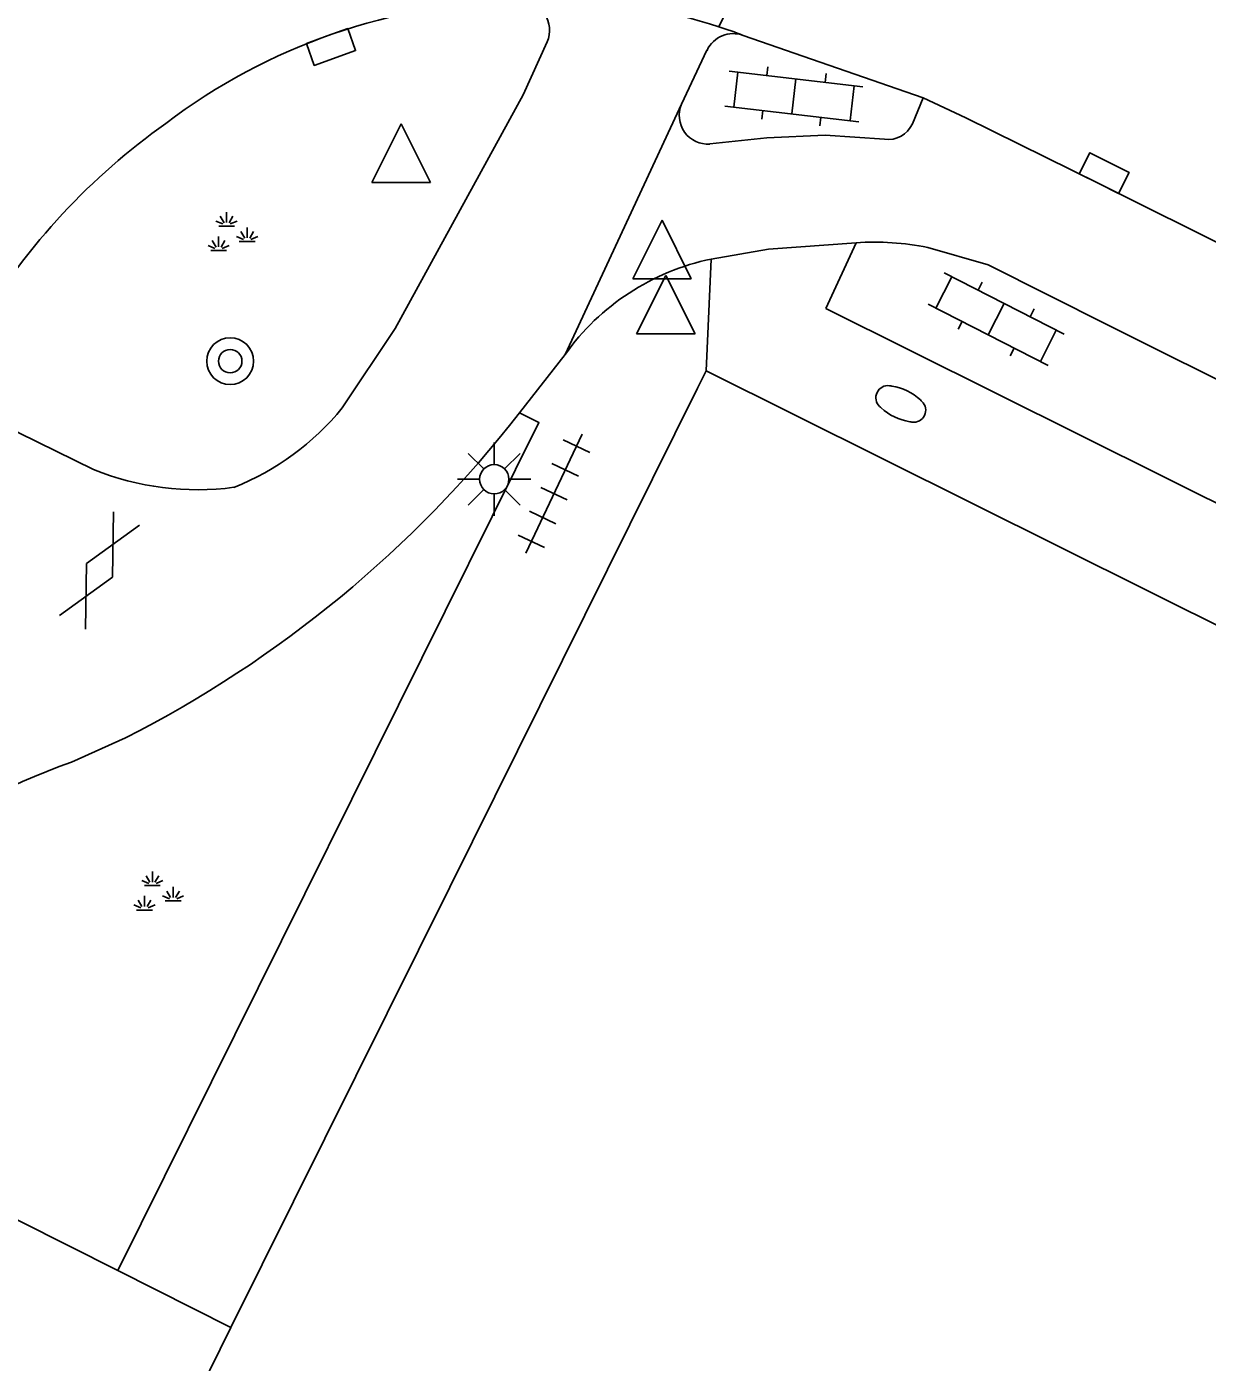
# Model space of a CAD drawing. Extents: x 135999 to 138000, y 396000 to 398501.
# Drawn here: x 136021.98 to 136042.14, y 397773.44 to 397796.25 of the extents above; entities that cross this region are included whole.
import ezdxf

# ---------------------------------------------------------------- set-up
doc = ezdxf.new("R2010")
doc.units = 0
for name, color, linetype in [('gg-bbg-hoofdgebouw', 7, 'Continuous'), ('gg-knt-verharding', 7, 'Continuous'), ('gt-grn-weggrens', 7, 'Continuous'), ('gt-symb-boom', 7, 'Continuous'), ('gt-symb-brandkraan', 7, 'Continuous'), ('gt-symb-gesloten verharding', 7, 'Continuous'), ('gt-symb-groenvak', 7, 'Continuous'), ('gt-symb-klinker verharding', 7, 'Continuous'), ('gt-symb-kolk', 7, 'Continuous'), ('gt-symb-lichtmast', 7, 'Continuous'), ('gt-symb-tegel verharding', 7, 'Continuous'), ('gt-symb-waterafsluiter', 7, 'Continuous')]:
    doc.layers.add(name, color=color, linetype=linetype)

# ---------------------------------------------------------------- blocks, each defined once
blk = doc.blocks.new('gt0-KOLK')
at = {"layer": 'gt-symb-kolk'}
blk.add_lwpolyline([(0, 0), (0.375, 0), (0.375, 0.4), (-0.375, 0.4), (-0.375, 0), (0, 0)], dxfattribs=at)
blk = doc.blocks.new('gt0-KL1')
at = {"layer": 'gt-symb-klinker verharding'}
for p, q in [((-1.15, 0.3), (1.15, 0.3)), ((-1, -0.3), (-1, 0.3)), ((-0.5, 0.3), (-0.5, 0.45)), ((0, -0.3), (0, 0.3)), ((0.5, 0.3), (0.5, 0.45)), ((1, -0.3), (1, 0.3)), ((-1.15, -0.3), (1.15, -0.3)), ((-0.5, -0.45), (-0.5, -0.3)), ((0.5, -0.45), (0.5, -0.3))]:
    blk.add_line(p, q, dxfattribs=at)
blk = doc.blocks.new('gt0-GESVH1')
at = {"layer": 'gt-symb-gesloten verharding'}
for p, q in [((-0.992, -0.261), (0.008, 0.239)), ((0.008, -0.261), (-0.992, 0.239)), ((0.008, 0.239), (1.008, -0.261)), ((1.008, 0.239), (0.008, -0.261))]:
    blk.add_line(p, q, dxfattribs=at)
blk = doc.blocks.new('gt0-BR')
at = {"layer": 'gt-symb-brandkraan'}
for centre, radius, start, end in [((0, -0.691), 0.938, 73.108, 106.892), ((-0.244, 0), 0.206, 107.5669, 252.4331), ((0.599, -2.664), 3, 106.892, 107.5669), ((-0.599, -2.664), 3, 72.4331, 73.108), ((0.244, 0), 0.206, 287.567, 72.4331), ((0.599, 2.664), 3, 252.4331, 253.108), ((0, 0.691), 0.938, 253.108, 286.8921), ((-0.599, 2.664), 3, 286.8921, 287.567)]:
    blk.add_arc(centre, radius, start, end, dxfattribs=at)
blk = doc.blocks.new('gt0-GRVAK')
at = {"layer": 'gt-symb-groenvak'}
for p, q in [((-0.11, 0.189), (-0.228, 0.24)), ((-0.091, 0.211), (-0.156, 0.322)), ((-0.047, 0.214), (-0.047, 0.393)), ((-0.004, 0.211), (0.061, 0.322)), ((0.015, 0.189), (0.133, 0.24)), ((-0.182, 0.153), (0.088, 0.153)), ((0.262, -0.052), (0.197, 0.059)), ((0.305, -0.049), (0.305, 0.13)), ((0.349, -0.052), (0.414, 0.059)), ((-0.245, -0.228), (-0.363, -0.177)), ((-0.226, -0.206), (-0.291, -0.095)), ((-0.183, -0.203), (-0.183, -0.024)), ((-0.139, -0.206), (-0.074, -0.095)), ((-0.12, -0.228), (-0.002, -0.177)), ((0.243, -0.074), (0.125, -0.023)), ((0.17, -0.11), (0.441, -0.11)), ((0.368, -0.074), (0.486, -0.023)), ((-0.318, -0.264), (-0.047, -0.264))]:
    blk.add_line(p, q, dxfattribs=at)
blk = doc.blocks.new('gt0-BOOM')
at = {"layer": 'gt-symb-boom'}
for radius in [0.4, 0.2]:
    blk.add_circle((0, 0), radius, dxfattribs=at)
blk = doc.blocks.new('gt0-WAFSL')
at = {"layer": 'gt-symb-waterafsluiter'}
for p, q in [((-0.5, -0.333), (0, 0.667)), ((0, 0.667), (0.5, -0.333)), ((0.5, -0.333), (-0.5, -0.333))]:
    blk.add_line(p, q, dxfattribs=at)
blk = doc.blocks.new('gt0-LMAST')
at = {"layer": 'gt-symb-lichtmast'}
for p, q in [((-0.005, 0.246), (-0.005, 0.621)), ((-0.182, 0.173), (-0.447, 0.438)), ((0.172, 0.173), (0.437, 0.438)), ((-0.255, -0.004), (-0.63, -0.004)), ((-0.182, -0.181), (-0.447, -0.446)), ((0.437, -0.446), (0.172, -0.181)), ((0.245, -0.004), (0.62, -0.004)), ((-0.005, -0.254), (-0.005, -0.629))]:
    blk.add_line(p, q, dxfattribs=at)
blk.add_circle((-0.005, -0.004), 0.25, dxfattribs=at)
blk = doc.blocks.new('gt0-TEG1')
at = {"layer": 'gt-symb-tegel verharding'}
for p, q in [((-0.9, -0.25), (-0.9, 0.25)), ((-0.45, -0.25), (-0.45, 0.25)), ((0, -0.25), (0, 0.25)), ((0.45, -0.25), (0.45, 0.25)), ((0.9, -0.25), (0.9, 0.25)), ((-1.125, 0), (1.125, 0))]:
    blk.add_line(p, q, dxfattribs=at)

msp = doc.modelspace()

# ---------------------------------------------------------------- linework, layer by layer
at = {"layer": 'gg-bbg-hoofdgebouw'}
for p, q in [((136033.434, 397790.077), (136033.58, 397790.37)), ((136033.58, 397790.37), (136060.35, 397777.03)), ((136023.799, 397770.681), (136025.466, 397774.037))]:
    msp.add_line(p, q, dxfattribs=at)
msp.add_lwpolyline([(136025.466, 397774.037), (136029.201, 397781.555), (136033.434, 397790.077)], dxfattribs=at)
at = {"layer": 'gg-knt-verharding'}
for p, q in [((136037.287, 397795.029), (136034.213, 397796.098)), ((136033.594, 397795.843), (136033.159, 397794.922)), ((136037.101, 397794.588), (136037.287, 397795.029)), ((136036.139, 397792.557), (136035.621, 397791.433)), ((136033.58, 397790.37), (136033.666, 397792.279)), ((136030.392, 397789.653), (136031.171, 397790.648)), ((136022.743, 397783.691), (136023.667, 397784.106)), ((136025.466, 397774.037), (136023.533, 397775.01))]:
    msp.add_line(p, q, dxfattribs=at)
for points in [[(136030.865, 397795.987), (136030.453, 397795.085), (136028.268, 397791.094), (136027.367, 397789.737)], [(136054.798, 397786.332), (136040.286, 397793.568), (136038.016, 397794.69), (136037.287, 397795.029)], [(136033.644, 397794.244), (136034.617, 397794.348), (136035.61, 397794.396), (136036.623, 397794.326)], [(136033.666, 397792.279), (136034.645, 397792.447), (136036.139, 397792.557)], [(136037.363, 397792.477), (136038.396, 397792.181), (136040.443, 397791.15), (136053.596, 397784.59), (136061.135, 397780.86)], [(136061.135, 397780.86), (136060.284, 397779.155), (136035.621, 397791.433)], [(136023.122, 397788.685), (136021.844, 397789.31), (136020.975, 397789.816)], [(136030.392, 397789.653), (136030.724, 397789.488), (136023.533, 397775.01)], [(136023.533, 397775.01), (136017.642, 397777.975), (136017.134, 397779.44)]]:
    msp.add_lwpolyline(points, dxfattribs=at)
for centre, radius, start, end in [((136030.559, 397786.442), 10.245, 90.9016, 127.2717), ((136030.405, 397796.185), 0.501, 336.7077, 90.7859), ((136030.938, 397787.514), 9.187, 71.8869, 88.252), ((136030.98, 397787.612), 9.081, 69.1436, 71.9477), ((136034.042, 397795.634), 0.494, 69.7463, 155.0326), ((136033.608, 397794.73), 0.488, 156.8693, 274.2859), ((136030.905, 397785.343), 11.336, 125.2987, 149.0156), ((136036.693, 397794.765), 0.444, 260.874, 336.5818), ((136036.446, 397787.851), 4.717, 78.7889, 93.7321), ((136034.501, 397788.278), 4.088, 101.7889, 144.557), ((136014.585, 397801.966), 20.037, 296.9524, 322.0814), ((136023.85, 397792.597), 4.533, 291.5883, 320.8818), ((136024.893, 397793.062), 4.721, 247.9739, 277.6112), ((136026.642, 397772.72), 11.643, 109.5661, 144.7501)]:
    msp.add_arc(centre, radius, start, end, dxfattribs=at)
at = {"layer": 'gt-grn-weggrens'}
for p, q in [((136037.224, 397803.148), (136033.794, 397796.246)), ((136031.171, 397790.648), (136033.159, 397794.922))]:
    msp.add_line(p, q, dxfattribs=at)

# ---------------------------------------------------------------- block references
at = {"layer": 'gt-symb-boom'}
msp.add_blockref('gt0-BOOM', (136025.454, 397790.536), dxfattribs=at)
at = {"layer": 'gt-symb-brandkraan', "rotation": -25.796026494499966}
msp.add_blockref('gt0-BR', (136036.903, 397789.806), dxfattribs=at)
at = {"layer": 'gt-symb-gesloten verharding', "rotation": -117.4622271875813}
msp.add_blockref('gt0-GESVH1', (136023.235, 397786.966), dxfattribs=at)
at = {"layer": 'gt-symb-groenvak'}
for p in [(136025.439, 397792.689), (136024.173, 397781.43)]:
    msp.add_blockref('gt0-GRVAK', p, dxfattribs=at)
at = {"layer": 'gt-symb-klinker verharding'}
for p, rotation in [((136035.078, 397795.056), -6.662963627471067), ((136038.531, 397791.254), -27.000654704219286)]:
    msp.add_blockref('gt0-KL1', p, dxfattribs=dict(at, rotation=rotation))
at = {"layer": 'gt-symb-kolk'}
for p, rotation in [((136027.107, 397796.088), -160.31535726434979), ((136040.286, 397793.568), -26.488178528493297)]:
    msp.add_blockref('gt0-KOLK', p, dxfattribs=dict(at, rotation=rotation))
at = {"layer": 'gt-symb-lichtmast'}
msp.add_blockref('gt0-LMAST', (136029.966, 397788.524), dxfattribs=at)
at = {"layer": 'gt-symb-tegel verharding', "rotation": 64.6647230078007}
msp.add_blockref('gt0-TEG1', (136030.981, 397788.273), dxfattribs=at)
at = {"layer": 'gt-symb-waterafsluiter'}
for p in [(136028.374, 397793.919), (136032.826, 397792.276), (136032.891, 397791.334)]:
    msp.add_blockref('gt0-WAFSL', p, dxfattribs=at)

doc.saveas('drawing.dxf')
